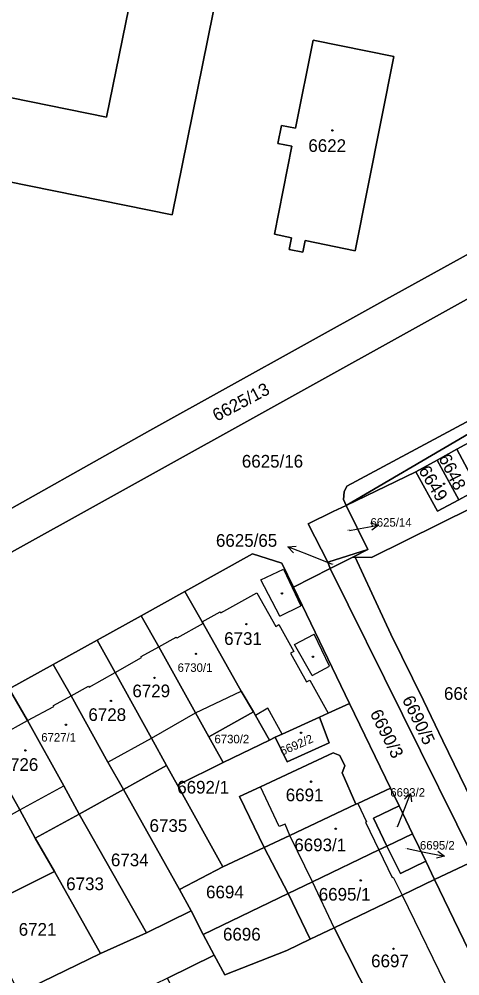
# Model space of a CAD drawing. Extents: x -596233 to -595156, y -1161235 to -1159375.
# Drawn here: x -595471 to -595411.9, y -1159851 to -1159722.6 of the extents above; entities that cross this region are included whole.
import ezdxf

# ---------------------------------------------------------------- set-up
doc = ezdxf.new("R2010")
doc.units = 0
for name, color, linetype in [('KN_CAR_KR', 7, 'Continuous'), ('KN_KULTURY', 7, 'Continuous'), ('KN_PARC_CIS_POM', 7, 'Continuous'), ('KN_PARC_CIS_POZ', 7, 'Continuous'), ('KN_PARC_CIS_STAV', 7, 'Continuous'), ('KN_PARC_PLOCHA', 7, 'Continuous'), ('PARC_C_SIPKA', 7, 'Continuous'), ('parcely_l', 7, 'Continuous')]:
    doc.layers.add(name, color=color, linetype=linetype)

msp = doc.modelspace()

# ---------------------------------------------------------------- linework, layer by layer
at = {"layer": 'KN_CAR_KR'}
for points in [[(-595438.61, -1159797.84), (-595435.58, -1159796.41)], [(-595435.58, -1159796.41), (-595433.23, -1159801.36)], [(-595436.08, -1159802.72), (-595438.61, -1159797.84)], [(-595443.99, -1159802.29), (-595439.13, -1159799.6)], [(-595439.13, -1159799.6), (-595436.62, -1159804.1)], [(-595446.47, -1159803.5), (-595444.08, -1159802.17)], [(-595444.08, -1159802.17), (-595443.99, -1159802.29)], [(-595436.08, -1159802.72), (-595433.23, -1159801.36)], [(-595446.35, -1159803.71), (-595449.89, -1159805.7)], [(-595436.62, -1159804.1), (-595436.19, -1159803.86)], [(-595436.19, -1159803.86), (-595434.2, -1159807.46)], [(-595434.11, -1159806.55), (-595431.47, -1159805.13)], [(-595429.38, -1159809.44), (-595431.47, -1159805.13)], [(-595452.31, -1159806.86), (-595449.96, -1159805.57)], [(-595449.89, -1159805.7), (-595449.96, -1159805.57)], [(-595454.67, -1159808.16), (-595452.31, -1159806.86)], [(-595434.2, -1159807.46), (-595434.63, -1159807.7)], [(-595434.63, -1159807.7), (-595432.48, -1159811.56)], [(-595431.74, -1159810.72), (-595434.11, -1159806.55)], [(-595458.15, -1159810.29), (-595454.62, -1159808.3)], [(-595454.62, -1159808.3), (-595454.67, -1159808.16)], [(-595461.65, -1159812.25), (-595458.15, -1159810.29)], [(-595431.74, -1159810.72), (-595429.38, -1159809.44)], [(-595432.48, -1159811.56), (-595432.04, -1159811.32)], [(-595432.04, -1159811.32), (-595429.56, -1159815.76)], [(-595464.05, -1159813.44), (-595461.74, -1159812.12)], [(-595461.74, -1159812.12), (-595461.65, -1159812.25)], [(-595447.39, -1159815.7), (-595441.23, -1159812.82)], [(-595466.43, -1159814.71), (-595464.05, -1159813.44)], [(-595469.9, -1159816.75), (-595466.36, -1159814.84)], [(-595466.36, -1159814.84), (-595466.43, -1159814.71)], [(-595437.65, -1159815.09), (-595439.31, -1159816.07)], [(-595435.75, -1159818.57), (-595437.65, -1159815.09)], [(-595453.29, -1159819.1), (-595447.39, -1159815.7)], [(-595473.43, -1159818.69), (-595469.9, -1159816.75)], [(-595459.12, -1159822.33), (-595453.29, -1159819.1)], [(-595470.93, -1159828.73), (-595465.02, -1159825.52)], [(-595436.16, -1159830.99), (-595438.66, -1159825.64)], [(-595425.62, -1159827.87), (-595424.43, -1159830.32)], [(-595476.86, -1159832.02), (-595470.93, -1159828.73)], [(-595435.35, -1159830.66), (-595436.16, -1159830.99)], [(-595434.74, -1159832.18), (-595435.35, -1159830.66)], [(-595424.43, -1159830.32), (-595424.57, -1159830.39)], [(-595424.57, -1159830.39), (-595422.77, -1159834.11)], [(-595431.69, -1159838.41), (-595434.74, -1159832.18)], [(-595422.77, -1159834.11), (-595420.98, -1159837.82)], [(-595428.78, -1159844.56), (-595431.69, -1159838.41)], [(-595420.98, -1159837.82), (-595420.85, -1159837.75)], [(-595420.85, -1159837.75), (-595419.67, -1159840.19)], [(-595419.67, -1159840.19), (-595413.09, -1159853.69)]]:
    msp.add_lwpolyline(points, dxfattribs=at)
at = {"layer": 'KN_KULTURY'}
for centre, radius in [((-595429.01, -1159737.54), 0.09), ((-595429.01, -1159737.54), 0.0398), ((-595414.03, -1159784.96), 0.09), ((-595414.03, -1159784.96), 0.0398), ((-595435.78, -1159799.68), 0.09), ((-595435.78, -1159799.68), 0.0398), ((-595440.55, -1159803.81), 0.09), ((-595440.55, -1159803.81), 0.0398), ((-595447.29, -1159807.79), 0.09), ((-595447.29, -1159807.79), 0.0398), ((-595431.63, -1159808.18), 0.09), ((-595431.63, -1159808.18), 0.0398), ((-595452.87, -1159811.03), 0.09), ((-595452.87, -1159811.03), 0.0398), ((-595458.71, -1159814.11), 0.09), ((-595458.71, -1159814.11), 0.0398), ((-595464.76, -1159817.3), 0.09), ((-595464.76, -1159817.3), 0.0398), ((-595433.22, -1159818.38), 0.09), ((-595433.22, -1159818.38), 0.0398), ((-595470.19, -1159820.76), 0.09), ((-595470.19, -1159820.76), 0.0398), ((-595431.87, -1159824.95), 0.09), ((-595431.87, -1159824.95), 0.0398), ((-595428.57, -1159831.27), 0.09), ((-595428.57, -1159831.27), 0.0398), ((-595425.21, -1159838.2), 0.09), ((-595425.21, -1159838.2), 0.0398), ((-595420.82, -1159847.37), 0.09), ((-595420.82, -1159847.37), 0.0398)]:
    msp.add_circle(centre, radius, dxfattribs=at)
at = {"layer": 'KN_PARC_PLOCHA'}
for points in [[(-595447.76, -1159679.2), (-595459.33, -1159735.74), (-595492.75, -1159728.94), (-595501.97, -1159727.06), (-595515.1, -1159724.39), (-595514.67, -1159722.07)], [(-595523.46, -1159686.84), (-595539.67, -1159766.71), (-595528.7, -1159768.85), (-595521.73, -1159734.41), (-595504.22, -1159737.87), (-595495.07, -1159739.82), (-595450.51, -1159748.88), (-595438.88, -1159691.42)], [(-595556.76, -1159825.73), (-595553.19, -1159829.46), (-595547.96, -1159831.8), (-595542.25, -1159832.02), (-595536.74, -1159830.08), (-595395.23, -1159751.46), (-595365.87, -1159735.21), (-595359.44, -1159731.66), (-595352.6, -1159727.21), (-595348.09, -1159722.81), (-595346.82, -1159721.56)], [(-595346.82, -1159721.56), (-595348.09, -1159722.81), (-595394.43, -1159745.23), (-595398.12, -1159747.11), (-595422.24, -1159760.44), (-595453.51, -1159777.82), (-595501.18, -1159804.66), (-595535.75, -1159824.01), (-595541.22, -1159826.49), (-595547.36, -1159828.43), (-595552.18, -1159828), (-595556.55, -1159825.3)], [(-595361.79, -1159750.26), (-595427.07, -1159785.29), (-595427.45, -1159786.04), (-595427.51, -1159787.06), (-595427.17, -1159787.87), (-595428.9, -1159788.7), (-595432.27, -1159790.33), (-595429.64, -1159795.5), (-595429.29, -1159796.34), (-595434.25, -1159798.85), (-595435.81, -1159795.62), (-595439.73, -1159794.38), (-595448.8, -1159799.41), (-595454.68, -1159802.67), (-595460.58, -1159805.95), (-595466.46, -1159809.24), (-595472.35, -1159812.47)], [(-595409.7, -1159778.88), (-595412.33, -1159780.33), (-595414.96, -1159781.78), (-595417.8, -1159783.34), (-595427.17, -1159787.87), (-595395.43, -1159769.26)], [(-595410.12, -1159788.11), (-595423.77, -1159794.84), (-595425.95, -1159794.82), (-595426.28, -1159794.82), (-595424.24, -1159793.79), (-595427.17, -1159787.87), (-595417.8, -1159783.34), (-595414.9, -1159788.66), (-595412.07, -1159787.11), (-595409.44, -1159785.67)], [(-595408.09, -1159832.1), (-595414.18, -1159819.45), (-595416.81, -1159814.04), (-595421.19, -1159805.16), (-595423.72, -1159799.65), (-595425.95, -1159794.82), (-595423.77, -1159794.84), (-595410.12, -1159788.11)]]:
    msp.add_lwpolyline(points, dxfattribs=at)
for points in [[(-595504.22, -1159737.87), (-595501.97, -1159727.06), (-595492.75, -1159728.94), (-595459.33, -1159735.74), (-595447.76, -1159679.2), (-595431.43, -1159682.54), (-595433.53, -1159692.53), (-595438.88, -1159691.42), (-595450.51, -1159748.88), (-595495.07, -1159739.82)], [(-595559.14, -1159820.41), (-595556.55, -1159825.3), (-595552.18, -1159828), (-595547.36, -1159828.43), (-595541.22, -1159826.49), (-595535.75, -1159824.01), (-595501.18, -1159804.66), (-595453.51, -1159777.82), (-595422.24, -1159760.44), (-595398.12, -1159747.11), (-595394.43, -1159745.23), (-595348.09, -1159722.81), (-595352.6, -1159727.21), (-595359.44, -1159731.66), (-595365.87, -1159735.21), (-595395.23, -1159751.46), (-595536.74, -1159830.08), (-595542.25, -1159832.02), (-595547.96, -1159831.8), (-595553.19, -1159829.46), (-595556.76, -1159825.73)], [(-595420.78, -1159727.62), (-595431.61, -1159725.42), (-595433.96, -1159737.25), (-595435.83, -1159736.88), (-595436.31, -1159739.29), (-595434.44, -1159739.66), (-595436.78, -1159751.47), (-595434.48, -1159751.94), (-595434.8, -1159753.51), (-595432.99, -1159753.88), (-595432.67, -1159752.31), (-595425.96, -1159753.68)], [(-595420.78, -1159727.62), (-595425.96, -1159753.68), (-595432.67, -1159752.31), (-595432.99, -1159753.88), (-595434.8, -1159753.51), (-595434.48, -1159751.94), (-595436.78, -1159751.47), (-595434.44, -1159739.66), (-595436.31, -1159739.29), (-595435.83, -1159736.88), (-595433.96, -1159737.25), (-595431.61, -1159725.42)], [(-595427.17, -1159787.87), (-595427.51, -1159787.06), (-595427.45, -1159786.04), (-595427.07, -1159785.29), (-595361.79, -1159750.26), (-595353.07, -1159746.58), (-595374.33, -1159758.33), (-595395.43, -1159769.26)], [(-595406.81, -1159784.22), (-595409.44, -1159785.67), (-595412.33, -1159780.33), (-595409.7, -1159778.88)], [(-595409.44, -1159785.67), (-595412.07, -1159787.11), (-595414.96, -1159781.78), (-595412.33, -1159780.33)], [(-595412.07, -1159787.11), (-595414.9, -1159788.66), (-595417.8, -1159783.34), (-595414.96, -1159781.78)], [(-595424.24, -1159793.79), (-595429.64, -1159795.5), (-595432.27, -1159790.33), (-595428.9, -1159788.7), (-595427.17, -1159787.87)], [(-595434.25, -1159798.85), (-595426.71, -1159814.46), (-595429.56, -1159815.76), (-595430.76, -1159816.31), (-595435.75, -1159818.57), (-595436.68, -1159818.99), (-595437.43, -1159819.36), (-595439.31, -1159816.07), (-595439.59, -1159815.58), (-595441.23, -1159812.82), (-595446.35, -1159803.71), (-595446.47, -1159803.5), (-595448.8, -1159799.41), (-595439.73, -1159794.38), (-595435.81, -1159795.62)], [(-595426.28, -1159794.82), (-595429.29, -1159796.34), (-595429.64, -1159795.5), (-595424.24, -1159793.79)], [(-595407.08, -1159834.34), (-595409.89, -1159835.53), (-595429.29, -1159796.34), (-595426.28, -1159794.82), (-595425.95, -1159794.82), (-595423.72, -1159799.65), (-595421.19, -1159805.16), (-595416.81, -1159814.04), (-595414.18, -1159819.45), (-595408.09, -1159832.1)], [(-595409.89, -1159835.53), (-595415.3, -1159838.09), (-595416.48, -1159835.64), (-595418.27, -1159831.94), (-595420.07, -1159828.21), (-595421.23, -1159825.81), (-595426.71, -1159814.46), (-595434.25, -1159798.85), (-595429.29, -1159796.34)], [(-595439.59, -1159815.58), (-595445.57, -1159818.95), (-595447.39, -1159815.7), (-595452.31, -1159806.86), (-595454.68, -1159802.67), (-595448.8, -1159799.41), (-595446.47, -1159803.5), (-595446.35, -1159803.71), (-595441.23, -1159812.82)], [(-595445.57, -1159818.95), (-595443.66, -1159822.37), (-595449.78, -1159825.43), (-595451.26, -1159822.77), (-595453.29, -1159819.1), (-595458.15, -1159810.29), (-595460.58, -1159805.95), (-595454.68, -1159802.67), (-595452.31, -1159806.86), (-595447.39, -1159815.7)], [(-595451.26, -1159822.77), (-595457.05, -1159826.02), (-595459.12, -1159822.33), (-595464.05, -1159813.44), (-595466.46, -1159809.24), (-595460.58, -1159805.95), (-595458.15, -1159810.29), (-595453.29, -1159819.1)], [(-595457.05, -1159826.02), (-595462.98, -1159829.3), (-595465.02, -1159825.52), (-595469.9, -1159816.75), (-595472.35, -1159812.47), (-595466.46, -1159809.24), (-595464.05, -1159813.44), (-595459.12, -1159822.33)], [(-595462.98, -1159829.3), (-595468.89, -1159832.52), (-595470.93, -1159828.73), (-595475.89, -1159819.9), (-595478.23, -1159815.73), (-595472.35, -1159812.47), (-595469.9, -1159816.75), (-595465.02, -1159825.52)], [(-595421.23, -1159825.81), (-595425.62, -1159827.87), (-595425.85, -1159827.98), (-595427.72, -1159823.78), (-595427.34, -1159822.82), (-595428.01, -1159821.42), (-595428.92, -1159821.08), (-595438.66, -1159825.64), (-595441.47, -1159826.95), (-595438.18, -1159833.8), (-595443.7, -1159836.4), (-595449.78, -1159825.43), (-595443.66, -1159822.37), (-595437.43, -1159819.36), (-595436.68, -1159818.99), (-595435.07, -1159822.27), (-595429.46, -1159819.73), (-595430.76, -1159816.31), (-595429.56, -1159815.76), (-595426.71, -1159814.46)], [(-595468.89, -1159832.52), (-595466.28, -1159837.01), (-595472.35, -1159840.03), (-595476.86, -1159832.02), (-595481.74, -1159823.32), (-595484.17, -1159819.04), (-595478.23, -1159815.73), (-595475.89, -1159819.9), (-595470.93, -1159828.73)], [(-595437.43, -1159819.36), (-595443.66, -1159822.37), (-595445.57, -1159818.95), (-595439.59, -1159815.58), (-595439.31, -1159816.07)], [(-595436.68, -1159818.99), (-595435.75, -1159818.57), (-595430.76, -1159816.31), (-595429.46, -1159819.73), (-595435.07, -1159822.27)], [(-595425.85, -1159827.98), (-595434.74, -1159832.18), (-595438.18, -1159833.8), (-595441.47, -1159826.95), (-595438.66, -1159825.64), (-595428.92, -1159821.08), (-595428.01, -1159821.42), (-595427.34, -1159822.82), (-595427.72, -1159823.78)], [(-595449.78, -1159825.43), (-595443.7, -1159836.4), (-595449.54, -1159839.42), (-595457.05, -1159826.02), (-595451.26, -1159822.77)], [(-595449.54, -1159839.42), (-595447.94, -1159842.27), (-595453.95, -1159845.23), (-595462.98, -1159829.3), (-595457.05, -1159826.02)], [(-595420.07, -1159828.21), (-595423.49, -1159829.86), (-595421.69, -1159833.59), (-595422.77, -1159834.11), (-595431.69, -1159838.41), (-595434.93, -1159839.97), (-595438.18, -1159833.8), (-595434.74, -1159832.18), (-595425.85, -1159827.98), (-595425.62, -1159827.87), (-595421.23, -1159825.81)], [(-595418.27, -1159831.94), (-595421.69, -1159833.59), (-595423.49, -1159829.86), (-595420.07, -1159828.21)], [(-595453.95, -1159845.23), (-595460.1, -1159848.01), (-595466.28, -1159837.01), (-595468.89, -1159832.52), (-595462.98, -1159829.3)], [(-595416.48, -1159835.64), (-595419.9, -1159837.29), (-595421.69, -1159833.59), (-595418.27, -1159831.94)], [(-595434.93, -1159839.97), (-595446.33, -1159845.47), (-595447.94, -1159842.27), (-595449.54, -1159839.42), (-595443.7, -1159836.4), (-595438.18, -1159833.8)], [(-595416.48, -1159835.64), (-595415.3, -1159838.09), (-595419.67, -1159840.19), (-595428.78, -1159844.56), (-595431.98, -1159846.1), (-595434.93, -1159839.97), (-595431.69, -1159838.41), (-595422.77, -1159834.11), (-595421.69, -1159833.59), (-595419.9, -1159837.29)], [(-595405.7, -1159837.27), (-595402.39, -1159844.15), (-595398.51, -1159852.22), (-595394.34, -1159860.99), (-595402.38, -1159864.87), (-595408.78, -1159851.61), (-595415.3, -1159838.09), (-595409.89, -1159835.53), (-595407.08, -1159834.34)], [(-595460.1, -1159848.01), (-595471.08, -1159853.35), (-595474.48, -1159846.37), (-595476.88, -1159847.49), (-595479.74, -1159848.82), (-595480.4, -1159847.38), (-595485.07, -1159849.54), (-595484.41, -1159850.97), (-595486.66, -1159852.01), (-595485.24, -1159855.07), (-595484.96, -1159854.94), (-595483.04, -1159859.08), (-595487.56, -1159861.25), (-595492.83, -1159850.17), (-595482.78, -1159845.17), (-595478.31, -1159842.95), (-595472.35, -1159840.03), (-595466.28, -1159837.01)], [(-595408.78, -1159851.61), (-595413.09, -1159853.69), (-595421.98, -1159857.99), (-595428.78, -1159844.56), (-595419.67, -1159840.19), (-595415.3, -1159838.09)], [(-595431.98, -1159846.1), (-595435.14, -1159847.62), (-595443.45, -1159850.9), (-595444.85, -1159848.26), (-595446.33, -1159845.47), (-595434.93, -1159839.97)], [(-595446.33, -1159845.47), (-595444.85, -1159848.26), (-595451.12, -1159851.31), (-595467.65, -1159859.36), (-595468.08, -1159859.57), (-595471.08, -1159853.35), (-595460.1, -1159848.01), (-595453.95, -1159845.23), (-595447.94, -1159842.27)], [(-595421.98, -1159857.99), (-595443.16, -1159868.23), (-595444.27, -1159865.88), (-595447.06, -1159859.99), (-595450.29, -1159853.08), (-595451.12, -1159851.31), (-595444.85, -1159848.26), (-595443.45, -1159850.9), (-595435.14, -1159847.62), (-595431.98, -1159846.1), (-595428.78, -1159844.56)]]:
    msp.add_lwpolyline(points, close=True, dxfattribs=at)
at = {"layer": 'PARC_C_SIPKA'}
for points in [[(-595426.72, -1159791.24), (-595425.77, -1159791.06), (-595422.8212, -1159790.508)], [(-595423.8961, -1159790.2006), (-595422.8212, -1159790.508), (-595423.7121, -1159791.1835)], [(-595434.244, -1159794.2514), (-595434.9908, -1159793.4195), (-595433.8771, -1159793.3212)], [(-595428.98, -1159795.79), (-595432.2, -1159794.52), (-595434.9908, -1159793.4195)], [(-595420.26, -1159831.03), (-595419.6, -1159829.33), (-595418.5214, -1159826.5306)], [(-595419.3475, -1159827.284), (-595418.5214, -1159826.5306), (-595418.4144, -1159827.6435)], [(-595418.99, -1159833.94), (-595416.93, -1159834.35), (-595413.9908, -1159834.9508)], [(-595414.8704, -1159834.2607), (-595413.9908, -1159834.9508), (-595415.0707, -1159835.2404)]]:
    msp.add_lwpolyline(points, dxfattribs=at)
at = {"layer": 'parcely_l'}
for points in [[(-595504.22, -1159737.87), (-595495.07, -1159739.82), (-595450.51, -1159748.88), (-595438.88, -1159691.42), (-595433.53, -1159692.53), (-595431.43, -1159682.54), (-595447.76, -1159679.2), (-595459.33, -1159735.74), (-595492.75, -1159728.94), (-595501.97, -1159727.06)], [(-595348.09, -1159722.81), (-595394.43, -1159745.23), (-595398.12, -1159747.11), (-595422.24, -1159760.44), (-595453.51, -1159777.82), (-595501.18, -1159804.66), (-595535.75, -1159824.01), (-595541.22, -1159826.49), (-595547.36, -1159828.43), (-595552.18, -1159828), (-595556.55, -1159825.3), (-595559.14, -1159820.41)], [(-595559.14, -1159820.41), (-595556.76, -1159825.73), (-595553.19, -1159829.46), (-595547.96, -1159831.8), (-595542.25, -1159832.02), (-595536.74, -1159830.08), (-595395.23, -1159751.46), (-595365.87, -1159735.21), (-595359.44, -1159731.66), (-595352.6, -1159727.21), (-595348.09, -1159722.81)], [(-595420.78, -1159727.62), (-595425.96, -1159753.68), (-595432.67, -1159752.31), (-595432.99, -1159753.88), (-595434.8, -1159753.51), (-595434.48, -1159751.94), (-595436.78, -1159751.47), (-595434.44, -1159739.66), (-595436.31, -1159739.29), (-595435.83, -1159736.88), (-595433.96, -1159737.25), (-595431.61, -1159725.42), (-595420.78, -1159727.62)], [(-595353.07, -1159746.58), (-595361.79, -1159750.26), (-595427.07, -1159785.29), (-595427.45, -1159786.04), (-595427.51, -1159787.06), (-595427.17, -1159787.87)], [(-595427.17, -1159787.87), (-595395.43, -1159769.26), (-595374.33, -1159758.33), (-595353.07, -1159746.58)], [(-595412.33, -1159780.33), (-595409.7, -1159778.88)], [(-595414.96, -1159781.78), (-595412.33, -1159780.33)], [(-595412.33, -1159780.33), (-595409.44, -1159785.67)], [(-595414.96, -1159781.78), (-595417.8, -1159783.34)], [(-595412.07, -1159787.11), (-595414.96, -1159781.78)], [(-595417.8, -1159783.34), (-595427.17, -1159787.87)], [(-595417.8, -1159783.34), (-595414.9, -1159788.66), (-595412.07, -1159787.11)], [(-595409.44, -1159785.67), (-595412.07, -1159787.11)], [(-595427.17, -1159787.87), (-595428.9, -1159788.7), (-595432.27, -1159790.33), (-595429.64, -1159795.5)], [(-595424.24, -1159793.79), (-595427.17, -1159787.87)], [(-595425.95, -1159794.82), (-595423.77, -1159794.84), (-595410.12, -1159788.11)], [(-595448.8, -1159799.41), (-595439.73, -1159794.38), (-595435.81, -1159795.62), (-595434.25, -1159798.85)], [(-595429.64, -1159795.5), (-595424.24, -1159793.79)], [(-595429.29, -1159796.34), (-595426.28, -1159794.82)], [(-595426.28, -1159794.82), (-595424.24, -1159793.79)], [(-595425.95, -1159794.82), (-595426.28, -1159794.82)], [(-595407.08, -1159834.34), (-595408.09, -1159832.1), (-595414.18, -1159819.45), (-595416.81, -1159814.04), (-595421.19, -1159805.16), (-595423.72, -1159799.65), (-595425.95, -1159794.82)], [(-595429.64, -1159795.5), (-595429.29, -1159796.34)], [(-595434.25, -1159798.85), (-595429.29, -1159796.34)], [(-595429.29, -1159796.34), (-595409.89, -1159835.53)], [(-595448.8, -1159799.41), (-595454.68, -1159802.67)], [(-595439.59, -1159815.58), (-595441.23, -1159812.82), (-595446.35, -1159803.71), (-595446.47, -1159803.5), (-595448.8, -1159799.41)], [(-595426.71, -1159814.46), (-595434.25, -1159798.85)], [(-595454.68, -1159802.67), (-595460.58, -1159805.95)], [(-595445.57, -1159818.95), (-595447.39, -1159815.7), (-595452.31, -1159806.86), (-595454.68, -1159802.67)], [(-595460.58, -1159805.95), (-595466.46, -1159809.24)], [(-595460.58, -1159805.95), (-595458.15, -1159810.29), (-595453.29, -1159819.1), (-595451.26, -1159822.77)], [(-595472.35, -1159812.47), (-595466.46, -1159809.24)], [(-595466.46, -1159809.24), (-595464.05, -1159813.44), (-595459.12, -1159822.33), (-595457.05, -1159826.02)], [(-595462.98, -1159829.3), (-595465.02, -1159825.52), (-595469.9, -1159816.75), (-595472.35, -1159812.47)], [(-595430.76, -1159816.31), (-595429.56, -1159815.76), (-595426.71, -1159814.46)], [(-595426.71, -1159814.46), (-595421.23, -1159825.81)], [(-595478.23, -1159815.73), (-595475.89, -1159819.9), (-595470.93, -1159828.73), (-595468.89, -1159832.52)], [(-595439.59, -1159815.58), (-595445.57, -1159818.95)], [(-595437.43, -1159819.36), (-595439.31, -1159816.07), (-595439.59, -1159815.58)], [(-595436.68, -1159818.99), (-595435.07, -1159822.27), (-595429.46, -1159819.73), (-595430.76, -1159816.31)], [(-595436.68, -1159818.99), (-595435.75, -1159818.57), (-595430.76, -1159816.31)], [(-595445.57, -1159818.95), (-595443.66, -1159822.37)], [(-595437.43, -1159819.36), (-595436.68, -1159818.99)], [(-595443.66, -1159822.37), (-595437.43, -1159819.36)], [(-595425.85, -1159827.98), (-595427.72, -1159823.78), (-595427.34, -1159822.82), (-595428.01, -1159821.42), (-595428.92, -1159821.08), (-595438.66, -1159825.64), (-595441.47, -1159826.95), (-595438.18, -1159833.8)], [(-595457.05, -1159826.02), (-595451.26, -1159822.77)], [(-595451.26, -1159822.77), (-595449.78, -1159825.43)], [(-595449.78, -1159825.43), (-595443.66, -1159822.37)], [(-595449.78, -1159825.43), (-595443.7, -1159836.4)], [(-595457.05, -1159826.02), (-595462.98, -1159829.3)], [(-595449.54, -1159839.42), (-595457.05, -1159826.02)], [(-595425.85, -1159827.98), (-595425.62, -1159827.87), (-595421.23, -1159825.81)], [(-595421.23, -1159825.81), (-595420.07, -1159828.21)], [(-595438.18, -1159833.8), (-595434.74, -1159832.18), (-595425.85, -1159827.98)], [(-595421.69, -1159833.59), (-595423.49, -1159829.86), (-595420.07, -1159828.21)], [(-595420.07, -1159828.21), (-595418.27, -1159831.94)], [(-595468.89, -1159832.52), (-595462.98, -1159829.3)], [(-595462.98, -1159829.3), (-595453.95, -1159845.23)], [(-595418.27, -1159831.94), (-595421.69, -1159833.59)], [(-595416.48, -1159835.64), (-595418.27, -1159831.94)], [(-595466.28, -1159837.01), (-595468.89, -1159832.52)], [(-595438.18, -1159833.8), (-595443.7, -1159836.4)], [(-595434.93, -1159839.97), (-595438.18, -1159833.8)], [(-595421.69, -1159833.59), (-595422.77, -1159834.11), (-595431.69, -1159838.41), (-595434.93, -1159839.97)], [(-595416.48, -1159835.64), (-595419.9, -1159837.29), (-595421.69, -1159833.59)], [(-595415.3, -1159838.09), (-595416.48, -1159835.64)], [(-595409.89, -1159835.53), (-595415.3, -1159838.09)], [(-595472.35, -1159840.03), (-595466.28, -1159837.01)], [(-595460.1, -1159848.01), (-595466.28, -1159837.01)], [(-595443.7, -1159836.4), (-595449.54, -1159839.42)], [(-595415.3, -1159838.09), (-595419.67, -1159840.19), (-595428.78, -1159844.56)], [(-595408.78, -1159851.61), (-595415.3, -1159838.09)], [(-595449.54, -1159839.42), (-595447.94, -1159842.27)], [(-595446.33, -1159845.47), (-595434.93, -1159839.97)], [(-595431.98, -1159846.1), (-595434.93, -1159839.97)], [(-595453.95, -1159845.23), (-595447.94, -1159842.27)], [(-595447.94, -1159842.27), (-595446.33, -1159845.47)], [(-595431.98, -1159846.1), (-595428.78, -1159844.56)], [(-595428.78, -1159844.56), (-595421.98, -1159857.99)], [(-595460.1, -1159848.01), (-595453.95, -1159845.23)], [(-595446.33, -1159845.47), (-595444.85, -1159848.26)], [(-595444.85, -1159848.26), (-595443.45, -1159850.9), (-595435.14, -1159847.62), (-595431.98, -1159846.1)], [(-595471.08, -1159853.35), (-595460.1, -1159848.01)], [(-595451.12, -1159851.31), (-595444.85, -1159848.26)]]:
    msp.add_lwpolyline(points, dxfattribs=at)

# ---------------------------------------------------------------- texts
at = {"layer": 'KN_PARC_CIS_POM'}
for s, p in [('6625/14', (-595427.0533, -1159791.24)), ('6625/65', (-595429.3133, -1159795.79)), ('6693/2', (-595420.5433, -1159831.03)), ('6695/2', (-595419.2733, -1159833.94))]:
    msp.add_text(s, height=0.1, dxfattribs=at).set_placement(p)
at = {"layer": 'KN_PARC_CIS_POZ'}
for s, rotation, p in [('6625/13', 27.919999, (-595444.517, -1159776.6533)), ('6690/5', 295.569219, (-595419.6989, -1159813.9051)), ('6690/3', 296.590172, (-595424.0259, -1159815.7728))]:
    msp.add_text(s, height=1.7, rotation=rotation, dxfattribs=at).set_placement(p)
for s, height, p in [('6625/16', 1.7, (-595441.1566, -1159782.79)), ('6625/14', 1.14, (-595423.905, -1159790.72)), ('6625/65', 1.7, (-595444.6316, -1159793.42)), ('6689/5', 1.7, (-595414.0466, -1159813.97)), ('6730/2', 1.14, (-595444.83, -1159819.8)), ('6692/1', 1.7, (-595449.8266, -1159826.55)), ('6693/2', 1.14, (-595421.25, -1159826.96)), ('6735', 1.7, (-595453.5366, -1159831.69)), ('6695/2', 1.14, (-595417.27, -1159834.06)), ('6734', 1.7, (-595458.7166, -1159836.3)), ('6733', 1.7, (-595464.7166, -1159839.51)), ('6694', 1.7, (-595445.9566, -1159840.61)), ('6721', 1.7, (-595471.0866, -1159845.63)), ('6696', 1.7, (-595443.6866, -1159846.28))]:
    msp.add_text(s, height=height, dxfattribs=at).set_placement(p)
at = {"layer": 'KN_PARC_CIS_STAV'}
for s, height, p in [('6622', 1.7, (-595432.2366, -1159740.42)), ('6731', 1.7, (-595443.5266, -1159806.59)), ('6730/1', 1.14, (-595449.77, -1159810.21)), ('6729', 1.7, (-595455.8366, -1159813.62)), ('6728', 1.7, (-595461.7366, -1159816.8)), ('6727/1', 1.14, (-595468.06, -1159819.57)), ('6726', 1.7, (-595473.5166, -1159823.5)), ('6691', 1.7, (-595435.2666, -1159827.58)), ('6693/1', 1.7, (-595434.1216, -1159834.29)), ('6695/1', 1.7, (-595430.8416, -1159840.92)), ('6697', 1.7, (-595423.8166, -1159849.86))]:
    msp.add_text(s, height=height, dxfattribs=at).set_placement(p)
for s, height, rotation, p in [('6648', 1.7, 296.999147, (-595414.8249, -1159781.503)), ('6649', 1.7, 301.224552, (-595417.5256, -1159783.1748)), ('6692/2', 1.14, 23.546661, (-595435.741, -1159821.4604))]:
    msp.add_text(s, height=height, rotation=rotation, dxfattribs=at).set_placement(p)

doc.saveas('drawing.dxf')
